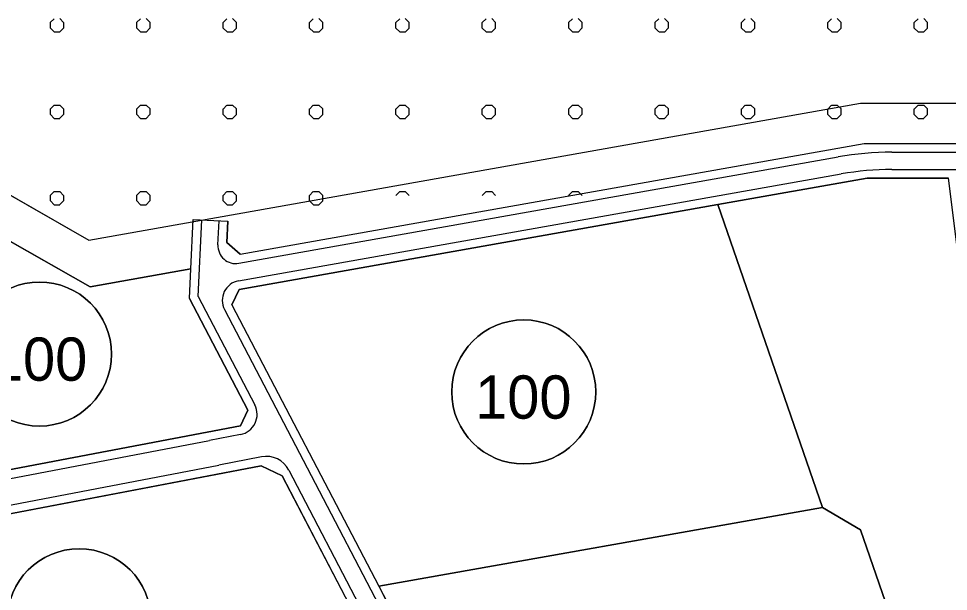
# Model space of a CAD drawing. Extents: x 427903 to 430077, y 4477233 to 4480385.
# Drawn here: x 429319.5 to 429642.4, y 4478769.2 to 4478968 of the extents above; entities that cross this region are included whole.
import ezdxf

# ---------------------------------------------------------------- set-up
doc = ezdxf.new("R2010")
doc.units = 0
for name, color, linetype in [('ADAKENARI', 7, 'Continuous'), ('KALDIRIM', 7, 'Continuous'), ('KALDIRIM2', 7, 'Continuous'), ('PL_AYA_PARK_DINLENME', 7, 'Continuous'), ('PL_K_BHA', 7, 'Continuous'), ('PL_KA_TARIM_OZEL', 7, 'Continuous'), ('PL_KON_ONE_100', 7, 'Continuous'), ('rezerv yapı alan', 7, 'Continuous'), ('SM_DAIRE', 7, 'Continuous'), ('SM_TAKS', 7, 'Continuous'), ('TR_AZYOGUNKONUT', 7, 'Continuous'), ('TR_OZELMAHSUL', 7, 'Continuous')]:
    doc.layers.add(name, color=color, linetype=linetype)

msp = doc.modelspace()

# ---------------------------------------------------------------- linework, layer by layer
at = {"layer": 'ADAKENARI'}
for p, q in [((429396.47, 4478886.21), (429613.09, 4478924.65)), ((429613.09, 4478924.65), (429779.96, 4478924.49)), ((429562.33, 4478903.46), (429614.14, 4478912.65)), ((429614.14, 4478912.65), (429642.39, 4478912.63)), ((429299.06, 4478900.66), (429338.45, 4478878.32)), ((429396.16, 4478873.97), (429562.33, 4478903.46)), ((429562.33, 4478903.46), (429598.63, 4478798.36)), ((429379.33, 4478881.11), (429380.15, 4478898.3)), ((429380.15, 4478898.3), (429392.14, 4478897.73)), ((429391.78, 4478890.33), (429392.14, 4478897.73)), ((429396.47, 4478886.21), (429391.78, 4478890.33)), ((429338.45, 4478878.32), (429344.42, 4478874.94)), ((429379.33, 4478881.11), (429344.42, 4478874.94)), ((429378.85, 4478870.9), (429379.33, 4478881.11)), ((429393.56, 4478868.66), (429396.16, 4478873.97)), ((429378.85, 4478870.9), (429399.12, 4478832.1)), ((429393.56, 4478868.66), (429444.57, 4478771.02)), ((429399.12, 4478832.1), (429396.52, 4478826.73)), ((429396.52, 4478826.73), (429315.6, 4478811.25)), ((429298.88, 4478792.78), (429403.77, 4478812.85)), ((429403.78, 4478812.85), (429411, 4478809.35)), ((429411, 4478809.35), (429439.83, 4478754.18)), ((429444.57, 4478771.02), (429598.63, 4478798.36)), ((429598.63, 4478798.36), (429611.9, 4478790.56)), ((429611.9, 4478790.56), (429628.08, 4478743.71)), ((429444.57, 4478771.02), (429450.48, 4478759.7))]:
    msp.add_line(p, q, dxfattribs=at)
at = {"layer": 'KALDIRIM'}
for p, q in [((429316.14, 4478808.3), (429385.82, 4478821.63)), ((429299.31, 4478795.92), (429389.04, 4478813.08))]:
    msp.add_line(p, q, dxfattribs=at)
at = {"layer": 'KALDIRIM2'}
for p, q in [((429396.02, 4478883.09), (429604.08, 4478920.01)), ((429622.77, 4478921.64), (429768.52, 4478921.5)), ((429395.88, 4478876.97), (429605.13, 4478914.1)), ((429622.77, 4478915.64), (429768.51, 4478915.5)), ((429381.89, 4478871.57), (429383.15, 4478898.16)), ((429388.74, 4478889.49), (429389.14, 4478897.87)), ((429381.89, 4478871.57), (429401.54, 4478833.95)), ((429391.01, 4478867.06), (429421.11, 4478809.44)), ((429396.58, 4478823.69), (429385.82, 4478821.63)), ((429403.86, 4478815.92), (429389.04, 4478813.08)), ((429413.36, 4478811.32), (429442.49, 4478755.56)), ((429421.11, 4478809.44), (429447.82, 4478758.32))]:
    msp.add_line(p, q, dxfattribs=at)
for centre, radius, start, end in [((429622.67, 4478815.23), 106.41, 89.9451, 100.0631), ((429622.67, 4478815.23), 100.41, 89.9451, 100.0631), ((429394.94, 4478889.19), 6.2, 177.2881, 280.063), ((429397.07, 4478870.23), 6.84, 100.063, 207.5837), ((429395.24, 4478830.66), 7.1, 280.8302, 27.5837), ((429405.52, 4478807.23), 8.85, 27.5837, 100.8302)]:
    msp.add_arc(centre, radius, start, end, dxfattribs=at)
at = {"layer": 'PL_AYA_PARK_DINLENME'}
msp.add_lwpolyline([(429660.09, 4478771.16), (429642.39, 4478912.63), (429614.14, 4478912.65), (429562.33, 4478903.46), (429598.63, 4478798.36), (429611.9, 4478790.56), (429628.08, 4478743.71), (429650.9, 4478764.06)], dxfattribs=at)
at = {"layer": 'PL_K_BHA'}
msp.add_lwpolyline([(429611.9, 4478790.56), (429598.63, 4478798.36), (429444.57, 4478771.02), (429450.48, 4478759.7), (429482.38, 4478697.47), (429486.62, 4478695.68), (429620, 4478736.5), (429628.08, 4478743.71), (429611.9, 4478790.56)], dxfattribs=at)
at = {"layer": 'PL_KA_TARIM_OZEL'}
msp.add_lwpolyline([(429185.17, 4478965.6), (429186.08, 4478965.07), (429221.81, 4478944.56), (429259.98, 4478922.84), (429299.06, 4478900.66), (429338.45, 4478878.32), (429344.42, 4478874.94), (429379.33, 4478881.11), (429380.15, 4478898.3), (429392.14, 4478897.73), (429391.78, 4478890.33), (429396.47, 4478886.21), (429613.09, 4478924.65), (429779.96, 4478924.49), (429965.04, 4478867.84), (430009.74, 4478881.03), (430033.94, 4478869.02), (430039, 4478865.62), (430039.62, 4478866.32)], dxfattribs=at)
at = {"layer": 'PL_KON_ONE_100'}
for points in [[(429300.01, 4478843.88), (429309.17, 4478815.08), (429315.6, 4478811.25), (429396.52, 4478826.73), (429396.52, 4478826.73), (429399.12, 4478832.1), (429378.85, 4478870.9), (429379.33, 4478881.11), (429344.42, 4478874.94), (429338.45, 4478878.32), (429299.06, 4478900.66), (429259.98, 4478922.84), (429221.81, 4478944.56), (429186.08, 4478965.07), (429185.17, 4478965.6)], [(429444.57, 4478771.02), (429598.63, 4478798.36), (429562.33, 4478903.46), (429396.16, 4478873.97), (429393.56, 4478868.66), (429444.57, 4478771.02)], [(429490.09, 4478641.91), (429489.16, 4478645.78), (429486.85, 4478665.29), (429481.1, 4478674.83), (429477.82, 4478680.44), (429476.32, 4478682.99), (429447.56, 4478739.08), (429439.83, 4478754.18), (429411, 4478809.35), (429403.77, 4478812.85), (429298.88, 4478792.78), (429289.04, 4478792.69), (429220.76, 4478804.39)]]:
    msp.add_lwpolyline(points, dxfattribs=at)
at = {"layer": 'rezerv yapı alan'}
for p, q in [((429217.97, 4478963.3), (429343.9, 4478891.1)), ((429343.9, 4478891.1), (429611.87, 4478938.66)), ((429611.87, 4478938.66), (429782.06, 4478938.49))]:
    msp.add_line(p, q, dxfattribs=at)
msp.add_lwpolyline([(427921.98, 4479290.57), (427971.55, 4479260.72), (427987.38, 4479256.4), (428128.47, 4479257.63), (428368.56, 4479183.35), (428552.54, 4479194.57), (428656.99, 4479201.54), (428694.28, 4479196.96), (428778.69, 4479177.41), (428853.9, 4479147.32), (428942.46, 4479108.55), (429057.71, 4479108.55), (429083.4, 4479100.66), (429102.93, 4479079.75), (429129.55, 4479022.57), (429151, 4479001.12), (429217.97, 4478963.3), (429343.9, 4478891.1), (429611.87, 4478938.66), (429782.06, 4478938.49), (429965.11, 4478882.46), (430027.68, 4478900.91), (430040.04, 4478910.67)], dxfattribs=at)
at = {"layer": 'SM_DAIRE'}
for centre in [(429326.77, 4478851.59), (429494.92, 4478838.43), (429340.55, 4478759.01)]:
    msp.add_circle(centre, 25, dxfattribs=at)
at = {"layer": 'TR_AZYOGUNKONUT'}
for points in [[(429300.01, 4478843.88), (429309.17, 4478815.08), (429315.6, 4478811.25), (429396.52, 4478826.73), (429399.12, 4478832.1), (429378.85, 4478870.9), (429379.33, 4478881.11), (429344.42, 4478874.94), (429338.45, 4478878.32), (429299.06, 4478900.66), (429259.98, 4478922.84), (429221.81, 4478944.56), (429186.08, 4478965.07), (429185.17, 4478965.6)], [(429396.16, 4478873.97), (429393.56, 4478868.66), (429444.57, 4478771.02), (429598.63, 4478798.36), (429562.33, 4478903.46), (429396.16, 4478873.97)], [(429490.09, 4478641.91), (429489.16, 4478645.78), (429486.85, 4478665.29), (429481.1, 4478674.83), (429477.82, 4478680.44), (429476.32, 4478682.99), (429447.56, 4478739.08), (429439.83, 4478754.18), (429411, 4478809.35), (429403.77, 4478812.85), (429298.88, 4478792.78), (429289.04, 4478792.69), (429220.76, 4478804.39)]]:
    msp.add_lwpolyline(points, dxfattribs=at)
for centre, start, end in [((429326.77, 4478851.59), 0, 180), ((429494.92, 4478838.43), 0, 180), ((429326.77, 4478851.59), 180, 0), ((429494.92, 4478838.43), 180, 0), ((429340.55, 4478759.01), 0, 180)]:
    msp.add_arc(centre, 25, start, end, dxfattribs=at)
at = {"layer": 'TR_OZELMAHSUL'}
for p, q in [((429330.51, 4478966.63), (429331.86, 4478967.99)), ((429330.54, 4478964.75), (429330.54, 4478966.66)), ((429335.16, 4478966.66), (429333.81, 4478968.01)), ((429335.17, 4478964.75), (429335.17, 4478966.66)), ((429360.5, 4478966.63), (429361.86, 4478967.99)), ((429360.54, 4478964.75), (429360.54, 4478966.66)), ((429365.16, 4478966.66), (429363.81, 4478968.01)), ((429365.17, 4478964.75), (429365.17, 4478966.66)), ((429390.5, 4478966.63), (429391.86, 4478967.99)), ((429390.54, 4478964.75), (429390.54, 4478966.66)), ((429395.16, 4478966.66), (429393.81, 4478968.01)), ((429395.17, 4478964.75), (429395.17, 4478966.66)), ((429420.5, 4478966.63), (429421.86, 4478967.98)), ((429420.54, 4478964.75), (429420.54, 4478966.66)), ((429425.16, 4478966.66), (429423.81, 4478968.01)), ((429425.17, 4478964.75), (429425.17, 4478966.66)), ((429450.5, 4478966.63), (429451.86, 4478967.98)), ((429450.54, 4478964.75), (429450.54, 4478966.66)), ((429455.16, 4478966.66), (429453.81, 4478968.01)), ((429455.17, 4478964.75), (429455.17, 4478966.66)), ((429480.5, 4478966.63), (429481.85, 4478967.98)), ((429480.54, 4478964.75), (429480.54, 4478966.66)), ((429485.16, 4478966.66), (429483.81, 4478968.01)), ((429485.17, 4478964.75), (429485.17, 4478966.66)), ((429510.5, 4478966.63), (429511.85, 4478967.98)), ((429510.54, 4478964.75), (429510.54, 4478966.66)), ((429515.16, 4478966.66), (429513.81, 4478968.01)), ((429515.17, 4478964.75), (429515.17, 4478966.66)), ((429540.5, 4478966.63), (429541.85, 4478967.98)), ((429540.54, 4478964.75), (429540.54, 4478966.66)), ((429545.16, 4478966.66), (429543.81, 4478968.01)), ((429545.17, 4478964.75), (429545.17, 4478966.66)), ((429570.5, 4478966.63), (429571.85, 4478967.98)), ((429570.54, 4478964.75), (429570.54, 4478966.66)), ((429575.16, 4478966.66), (429573.8, 4478968.01)), ((429575.17, 4478964.75), (429575.17, 4478966.66)), ((429600.5, 4478966.63), (429601.85, 4478967.98)), ((429600.54, 4478964.75), (429600.54, 4478966.66)), ((429605.16, 4478966.66), (429603.8, 4478968.01)), ((429605.17, 4478964.75), (429605.17, 4478966.66)), ((429630.5, 4478966.63), (429631.85, 4478967.98)), ((429630.54, 4478964.75), (429630.54, 4478966.66)), ((429635.16, 4478966.66), (429633.8, 4478968.01)), ((429635.17, 4478964.75), (429635.17, 4478966.66)), ((429331.89, 4478963.39), (429330.54, 4478964.74)), ((429331.9, 4478963.39), (429333.82, 4478963.39)), ((429333.78, 4478963.36), (429335.13, 4478964.72)), ((429361.89, 4478963.39), (429360.54, 4478964.74)), ((429361.9, 4478963.39), (429363.82, 4478963.39)), ((429363.77, 4478963.36), (429365.13, 4478964.72)), ((429391.89, 4478963.39), (429390.54, 4478964.74)), ((429391.9, 4478963.39), (429393.82, 4478963.39)), ((429393.77, 4478963.36), (429395.13, 4478964.72)), ((429421.89, 4478963.39), (429420.54, 4478964.74)), ((429421.9, 4478963.39), (429423.82, 4478963.39)), ((429423.77, 4478963.36), (429425.13, 4478964.71)), ((429451.89, 4478963.39), (429450.54, 4478964.74)), ((429451.9, 4478963.39), (429453.82, 4478963.39)), ((429453.77, 4478963.36), (429455.13, 4478964.71)), ((429481.89, 4478963.39), (429480.54, 4478964.74)), ((429481.9, 4478963.39), (429483.82, 4478963.39)), ((429483.77, 4478963.36), (429485.12, 4478964.71)), ((429511.89, 4478963.39), (429510.54, 4478964.74)), ((429511.9, 4478963.39), (429513.82, 4478963.39)), ((429513.77, 4478963.36), (429515.12, 4478964.71)), ((429541.89, 4478963.39), (429540.54, 4478964.74)), ((429541.9, 4478963.39), (429543.82, 4478963.39)), ((429543.77, 4478963.36), (429545.12, 4478964.71)), ((429571.89, 4478963.39), (429570.53, 4478964.74)), ((429571.9, 4478963.39), (429573.82, 4478963.39)), ((429573.77, 4478963.36), (429575.12, 4478964.71)), ((429601.89, 4478963.39), (429600.53, 4478964.74)), ((429601.9, 4478963.39), (429603.82, 4478963.39)), ((429603.77, 4478963.36), (429605.12, 4478964.71)), ((429631.89, 4478963.39), (429630.53, 4478964.74)), ((429631.9, 4478963.39), (429633.82, 4478963.39)), ((429633.77, 4478963.36), (429635.12, 4478964.71)), ((429330.51, 4478936.63), (429331.86, 4478937.99)), ((429330.54, 4478934.75), (429330.54, 4478936.66)), ((429331.9, 4478938.02), (429333.82, 4478938.02)), ((429335.16, 4478936.66), (429333.81, 4478938.01)), ((429335.17, 4478934.75), (429335.17, 4478936.66)), ((429360.5, 4478936.63), (429361.86, 4478937.99)), ((429360.54, 4478934.75), (429360.54, 4478936.66)), ((429361.9, 4478938.02), (429363.82, 4478938.02)), ((429365.16, 4478936.66), (429363.81, 4478938.01)), ((429365.17, 4478934.75), (429365.17, 4478936.66)), ((429390.5, 4478936.63), (429391.86, 4478937.99)), ((429390.54, 4478934.75), (429390.54, 4478936.66)), ((429391.9, 4478938.02), (429393.82, 4478938.02)), ((429395.16, 4478936.66), (429393.81, 4478938.01)), ((429395.17, 4478934.75), (429395.17, 4478936.66)), ((429420.5, 4478936.63), (429421.86, 4478937.99)), ((429420.54, 4478934.75), (429420.54, 4478936.66)), ((429421.9, 4478938.02), (429423.82, 4478938.02)), ((429425.16, 4478936.66), (429423.81, 4478938.01)), ((429425.17, 4478934.75), (429425.17, 4478936.66)), ((429450.5, 4478936.63), (429451.86, 4478937.98)), ((429450.54, 4478934.75), (429450.54, 4478936.66)), ((429451.9, 4478938.02), (429453.82, 4478938.02)), ((429455.16, 4478936.66), (429453.81, 4478938.01)), ((429455.17, 4478934.75), (429455.17, 4478936.66)), ((429480.5, 4478936.63), (429481.85, 4478937.98)), ((429480.54, 4478934.75), (429480.54, 4478936.66)), ((429481.9, 4478938.02), (429483.82, 4478938.02)), ((429485.16, 4478936.66), (429483.81, 4478938.01)), ((429485.17, 4478934.75), (429485.17, 4478936.66)), ((429510.5, 4478936.63), (429511.85, 4478937.98)), ((429510.54, 4478934.75), (429510.54, 4478936.66)), ((429511.9, 4478938.02), (429513.82, 4478938.02)), ((429515.16, 4478936.66), (429513.8, 4478938.01)), ((429515.17, 4478934.75), (429515.17, 4478936.66)), ((429540.5, 4478936.63), (429541.85, 4478937.98)), ((429540.54, 4478934.75), (429540.54, 4478936.66)), ((429541.9, 4478938.02), (429543.82, 4478938.02)), ((429545.16, 4478936.66), (429543.8, 4478938.01)), ((429545.17, 4478934.75), (429545.17, 4478936.66)), ((429570.5, 4478936.63), (429571.85, 4478937.98)), ((429570.54, 4478934.75), (429570.54, 4478936.66)), ((429571.9, 4478938.02), (429573.82, 4478938.02)), ((429575.16, 4478936.66), (429573.8, 4478938.01)), ((429575.17, 4478934.75), (429575.17, 4478936.66)), ((429600.5, 4478936.63), (429601.85, 4478937.98)), ((429600.54, 4478934.75), (429600.54, 4478936.66)), ((429601.9, 4478938.02), (429603.82, 4478938.02)), ((429605.16, 4478936.66), (429603.8, 4478938.01)), ((429605.17, 4478934.75), (429605.17, 4478936.66)), ((429630.5, 4478936.63), (429631.85, 4478937.98)), ((429630.54, 4478934.75), (429630.54, 4478936.66)), ((429631.9, 4478938.02), (429633.82, 4478938.02)), ((429635.16, 4478936.66), (429633.8, 4478938.01)), ((429635.17, 4478934.75), (429635.17, 4478936.66)), ((429331.89, 4478933.39), (429330.54, 4478934.74)), ((429331.9, 4478933.39), (429333.82, 4478933.39)), ((429333.78, 4478933.36), (429335.13, 4478934.72)), ((429361.89, 4478933.39), (429360.54, 4478934.74)), ((429361.9, 4478933.39), (429363.82, 4478933.39)), ((429363.77, 4478933.36), (429365.13, 4478934.72)), ((429391.89, 4478933.39), (429390.54, 4478934.74)), ((429391.9, 4478933.39), (429393.82, 4478933.39)), ((429393.77, 4478933.36), (429395.13, 4478934.72)), ((429421.89, 4478933.39), (429420.54, 4478934.74)), ((429421.9, 4478933.39), (429423.82, 4478933.39)), ((429423.77, 4478933.36), (429425.13, 4478934.72)), ((429451.89, 4478933.39), (429450.54, 4478934.74)), ((429451.9, 4478933.39), (429453.82, 4478933.39)), ((429453.77, 4478933.36), (429455.13, 4478934.71)), ((429481.89, 4478933.39), (429480.54, 4478934.74)), ((429481.9, 4478933.39), (429483.82, 4478933.39)), ((429483.77, 4478933.36), (429485.12, 4478934.71)), ((429511.89, 4478933.39), (429510.53, 4478934.74)), ((429511.9, 4478933.39), (429513.82, 4478933.39)), ((429513.77, 4478933.36), (429515.12, 4478934.71)), ((429541.89, 4478933.39), (429540.53, 4478934.74)), ((429541.9, 4478933.39), (429543.82, 4478933.39)), ((429543.77, 4478933.36), (429545.12, 4478934.71)), ((429571.89, 4478933.39), (429570.53, 4478934.74)), ((429571.9, 4478933.39), (429573.82, 4478933.39)), ((429573.77, 4478933.36), (429575.12, 4478934.71)), ((429601.89, 4478933.39), (429600.53, 4478934.74)), ((429601.9, 4478933.39), (429603.82, 4478933.39)), ((429603.77, 4478933.36), (429605.12, 4478934.71)), ((429631.89, 4478933.39), (429630.53, 4478934.74)), ((429631.9, 4478933.39), (429633.82, 4478933.39)), ((429633.77, 4478933.36), (429635.12, 4478934.71)), ((429330.51, 4478906.63), (429331.86, 4478907.99)), ((429331.9, 4478908.02), (429333.82, 4478908.02)), ((429335.16, 4478906.66), (429333.81, 4478908.01)), ((429360.5, 4478906.63), (429361.86, 4478907.99)), ((429361.9, 4478908.02), (429363.82, 4478908.02)), ((429365.16, 4478906.66), (429363.81, 4478908.01)), ((429390.5, 4478906.63), (429391.86, 4478907.99)), ((429391.9, 4478908.02), (429393.82, 4478908.02)), ((429395.16, 4478906.66), (429393.81, 4478908.01)), ((429420.5, 4478906.63), (429421.86, 4478907.99)), ((429421.9, 4478908.02), (429423.82, 4478908.02)), ((429425.16, 4478906.66), (429423.8, 4478908.01)), ((429450.5, 4478906.63), (429451.86, 4478907.98)), ((429451.9, 4478908.02), (429453.82, 4478908.02)), ((429455.16, 4478906.66), (429453.8, 4478908.01)), ((429480.5, 4478906.63), (429481.85, 4478907.98)), ((429481.9, 4478908.02), (429483.82, 4478908.02)), ((429485.16, 4478906.66), (429483.8, 4478908.01)), ((429510.5, 4478906.63), (429511.85, 4478907.98)), ((429511.9, 4478908.02), (429513.82, 4478908.02)), ((429515.16, 4478906.66), (429513.8, 4478908.01)), ((429330.54, 4478904.75), (429330.54, 4478906.66)), ((429331.89, 4478903.39), (429330.54, 4478904.74)), ((429333.78, 4478903.36), (429335.13, 4478904.72)), ((429335.17, 4478904.75), (429335.17, 4478906.66)), ((429360.54, 4478904.75), (429360.54, 4478906.66)), ((429361.89, 4478903.39), (429360.54, 4478904.74)), ((429363.77, 4478903.36), (429365.13, 4478904.72)), ((429365.17, 4478904.75), (429365.17, 4478906.66)), ((429390.54, 4478904.75), (429390.54, 4478906.66)), ((429391.89, 4478903.39), (429390.54, 4478904.74)), ((429393.77, 4478903.36), (429395.13, 4478904.72)), ((429395.17, 4478904.75), (429395.17, 4478906.66)), ((429421.89, 4478903.39), (429420.53, 4478904.74)), ((429420.54, 4478904.75), (429420.54, 4478906.66)), ((429423.77, 4478903.36), (429425.13, 4478904.72)), ((429425.17, 4478904.75), (429425.17, 4478906.66)), ((429331.9, 4478903.39), (429333.82, 4478903.39)), ((429361.9, 4478903.39), (429363.82, 4478903.39)), ((429391.9, 4478903.39), (429393.82, 4478903.39)), ((429421.9, 4478903.39), (429423.82, 4478903.39))]:
    msp.add_line(p, q, dxfattribs=at)

# ---------------------------------------------------------------- texts
at = {"layer": 'SM_TAKS'}
for p in [(429309.9, 4478842.33), (429478.05, 4478829.17)]:
    msp.add_text('100', height=15, dxfattribs=at).set_placement(p)

doc.saveas('drawing.dxf')
